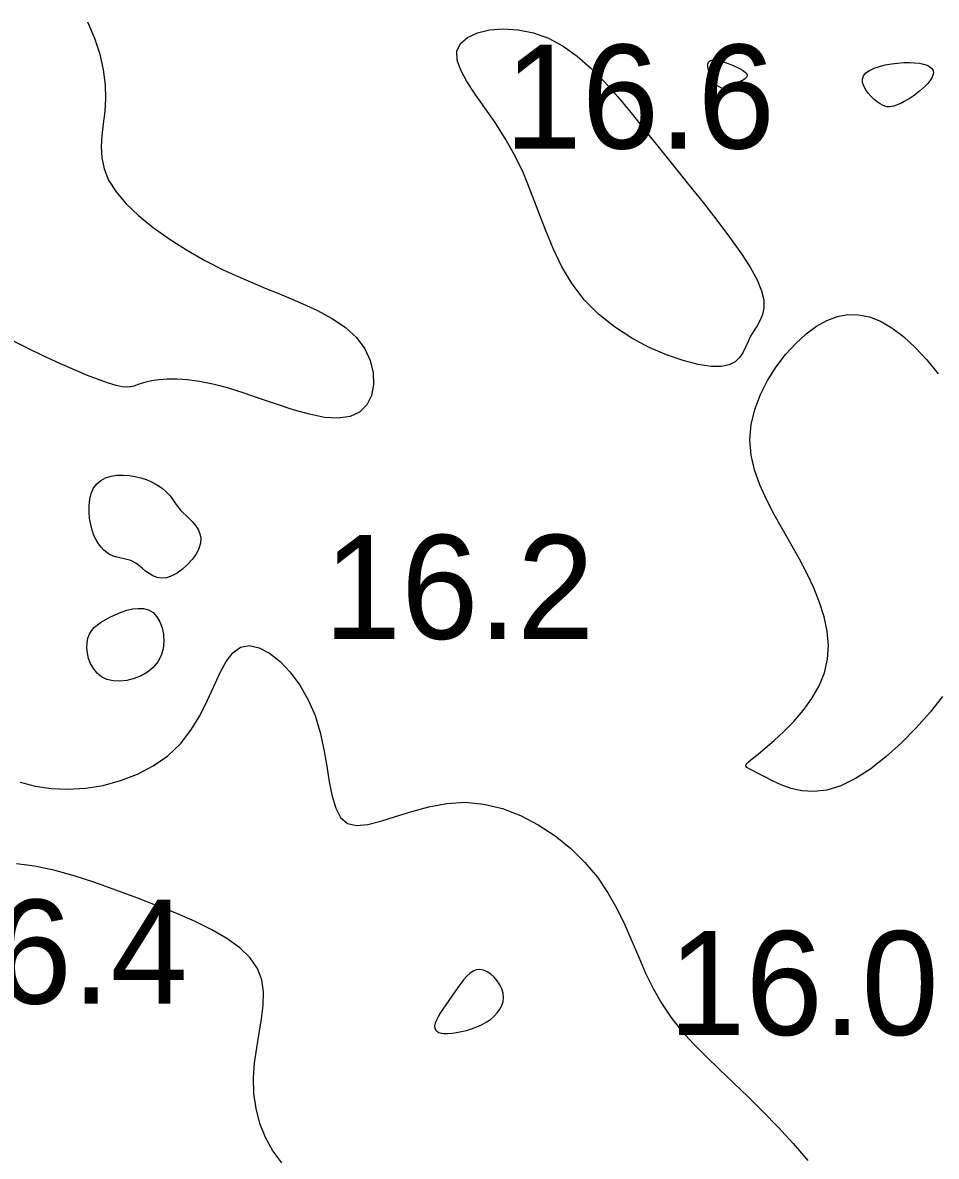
# Model space of a CAD drawing. Extents: x 3040093 to 3056816, y 408076 to 509144.
# Drawn here: x 3045513.5 to 3045557.4, y 434288.8 to 434343.4 of the extents above; entities that cross this region are included whole.
import ezdxf

# ---------------------------------------------------------------- set-up
doc = ezdxf.new("R2010")
doc.units = 0
doc.layers.add('V-CHAN-CONT-EL17', color=7, linetype='Continuous')
doc.layers.add('V-TOPO-SOUN-0610', color=7, linetype='Continuous')

msp = doc.modelspace()

# ---------------------------------------------------------------- linework, layer by layer
at = {"layer": 'V-CHAN-CONT-EL17'}
for points in [[(3045516.564, 434343.427), (3045516.902, 434342.642), (3045517.158, 434341.865), (3045517.332, 434341.112), (3045517.423, 434340.396), (3045517.437, 434339.73), (3045517.397, 434339.109), (3045517.33, 434338.523), (3045517.265, 434337.963), (3045517.231, 434337.421), (3045517.255, 434336.887), (3045517.365, 434336.352), (3045517.589, 434335.808), (3045517.949, 434335.247), (3045518.435, 434334.677), (3045519.032, 434334.103), (3045519.725, 434333.536), (3045520.497, 434332.981), (3045521.334, 434332.449), (3045522.218, 434331.946), (3045523.136, 434331.481), (3045524.069, 434331.059), (3045525.001, 434330.668), (3045525.913, 434330.297), (3045526.785, 434329.93), (3045527.599, 434329.555), (3045528.337, 434329.157), (3045528.979, 434328.724), (3045529.508, 434328.241), (3045529.908, 434327.701), (3045530.177, 434327.126), (3045530.319, 434326.541), (3045530.335, 434325.975), (3045530.23, 434325.453), (3045530.003, 434325.004), (3045529.66, 434324.654), (3045529.201, 434324.43), (3045528.633, 434324.35), (3045527.973, 434324.396), (3045527.244, 434324.542), (3045526.467, 434324.76), (3045525.662, 434325.023), (3045524.853, 434325.305), (3045524.06, 434325.577), (3045523.304, 434325.815), (3045522.604, 434325.995), (3045521.964, 434326.119), (3045521.382, 434326.195), (3045520.861, 434326.23), (3045520.399, 434326.23), (3045519.998, 434326.202), (3045519.656, 434326.154), (3045519.375, 434326.093), (3045519.151, 434326.025), (3045518.967, 434325.959), (3045518.804, 434325.902), (3045518.64, 434325.863), (3045518.457, 434325.848), (3045518.233, 434325.867), (3045517.95, 434325.926), (3045517.586, 434326.034), (3045517.126, 434326.197), (3045516.575, 434326.413), (3045515.942, 434326.678), (3045515.237, 434326.99), (3045514.469, 434327.344), (3045513.647, 434327.738), (3045512.781, 434328.167)], [(3045557.716, 434310.967), (3045557.11, 434310.212), (3045556.443, 434309.462), (3045555.734, 434308.742), (3045554.999, 434308.077), (3045554.256, 434307.493), (3045553.522, 434307.015), (3045552.813, 434306.667), (3045552.145, 434306.467), (3045551.522, 434306.398), (3045550.946, 434306.433), (3045550.419, 434306.546), (3045549.943, 434306.713), (3045549.521, 434306.906), (3045549.154, 434307.099), (3045548.844, 434307.268), (3045548.594, 434307.393), (3045548.408, 434307.483), (3045548.288, 434307.554), (3045548.24, 434307.623), (3045548.266, 434307.706), (3045548.371, 434307.818), (3045548.559, 434307.976), (3045548.833, 434308.196), (3045549.192, 434308.49), (3045549.616, 434308.855), (3045550.077, 434309.283), (3045550.55, 434309.767), (3045551.009, 434310.299), (3045551.427, 434310.871), (3045551.778, 434311.477), (3045552.037, 434312.108), (3045552.182, 434312.759), (3045552.219, 434313.425), (3045552.16, 434314.105), (3045552.015, 434314.795), (3045551.797, 434315.493), (3045551.516, 434316.197), (3045551.183, 434316.904), (3045550.811, 434317.612), (3045550.411, 434318.318), (3045550.002, 434319.023), (3045549.603, 434319.729), (3045549.233, 434320.437), (3045548.913, 434321.148), (3045548.661, 434321.864), (3045548.497, 434322.584), (3045548.44, 434323.312), (3045548.504, 434324.046), (3045548.679, 434324.776), (3045548.948, 434325.49), (3045549.296, 434326.176), (3045549.706, 434326.823), (3045550.162, 434327.418), (3045550.648, 434327.95), (3045551.148, 434328.407), (3045551.648, 434328.778), (3045552.149, 434329.06), (3045552.651, 434329.248), (3045553.158, 434329.341), (3045553.671, 434329.336), (3045554.194, 434329.23), (3045554.727, 434329.021), (3045555.274, 434328.705), (3045555.834, 434328.282), (3045556.398, 434327.763), (3045556.955, 434327.16), (3045557.493, 434326.486)], [(3045513.331, 434306.851), (3045514.057, 434306.659), (3045514.821, 434306.538), (3045515.629, 434306.502), (3045516.468, 434306.553), (3045517.318, 434306.692), (3045518.159, 434306.918), (3045518.971, 434307.231), (3045519.735, 434307.63), (3045520.431, 434308.116), (3045521.039, 434308.687), (3045521.547, 434309.339), (3045521.97, 434310.041), (3045522.329, 434310.758), (3045522.646, 434311.455), (3045522.943, 434312.096), (3045523.241, 434312.647), (3045523.562, 434313.072), (3045523.929, 434313.336), (3045524.355, 434313.412), (3045524.827, 434313.311), (3045525.327, 434313.051), (3045525.833, 434312.652), (3045526.325, 434312.133), (3045526.784, 434311.513), (3045527.189, 434310.812), (3045527.521, 434310.047), (3045527.767, 434309.24), (3045527.945, 434308.419), (3045528.082, 434307.614), (3045528.205, 434306.854), (3045528.339, 434306.169), (3045528.512, 434305.588), (3045528.748, 434305.142), (3045529.076, 434304.859), (3045529.514, 434304.759), (3045530.055, 434304.809), (3045530.687, 434304.967), (3045531.397, 434305.19), (3045532.17, 434305.435), (3045532.994, 434305.66), (3045533.855, 434305.821), (3045534.741, 434305.875), (3045535.638, 434305.791), (3045536.532, 434305.572), (3045537.411, 434305.233), (3045538.26, 434304.79), (3045539.068, 434304.257), (3045539.819, 434303.65), (3045540.502, 434302.982), (3045541.102, 434302.27), (3045541.612, 434301.526), (3045542.047, 434300.761), (3045542.425, 434299.983), (3045542.768, 434299.201), (3045543.095, 434298.424), (3045543.426, 434297.66), (3045543.782, 434296.919), (3045544.181, 434296.208), (3045544.639, 434295.534), (3045545.155, 434294.888), (3045545.721, 434294.26), (3045546.331, 434293.639), (3045546.977, 434293.013), (3045547.654, 434292.372), (3045548.354, 434291.704), (3045549.071, 434290.998), (3045549.796, 434290.247), (3045550.521, 434289.457), (3045551.233, 434288.635)], [(3045525.913, 434288.537), (3045525.482, 434289.11), (3045525.135, 434289.743), (3045524.868, 434290.424), (3045524.684, 434291.139), (3045524.58, 434291.873), (3045524.556, 434292.613), (3045524.608, 434293.345), (3045524.711, 434294.066), (3045524.834, 434294.769), (3045524.95, 434295.451), (3045525.029, 434296.107), (3045525.041, 434296.734), (3045524.957, 434297.327), (3045524.747, 434297.881), (3045524.39, 434298.394), (3045523.895, 434298.87), (3045523.278, 434299.316), (3045522.556, 434299.736), (3045521.745, 434300.136), (3045520.861, 434300.523), (3045519.921, 434300.902), (3045518.942, 434301.279), (3045517.939, 434301.655), (3045516.93, 434302.016), (3045515.93, 434302.341), (3045514.956, 434302.611), (3045514.024, 434302.807), (3045513.15, 434302.909)]]:
    msp.add_lwpolyline(points, dxfattribs=at)
for points in [[(3045539.887, 434330.815), (3045539.396, 434331.641), (3045538.974, 434332.513), (3045538.601, 434333.414), (3045538.252, 434334.329), (3045537.906, 434335.242), (3045537.541, 434336.137), (3045537.134, 434336.998), (3045536.672, 434337.813), (3045536.178, 434338.577), (3045535.685, 434339.289), (3045535.224, 434339.947), (3045534.827, 434340.55), (3045534.527, 434341.096), (3045534.356, 434341.584), (3045534.346, 434342.013), (3045534.519, 434342.379), (3045534.857, 434342.677), (3045535.332, 434342.9), (3045535.914, 434343.04), (3045536.576, 434343.091), (3045537.29, 434343.045), (3045538.026, 434342.895), (3045538.757, 434342.634), (3045539.46, 434342.258), (3045540.136, 434341.777), (3045540.794, 434341.202), (3045541.441, 434340.547), (3045542.085, 434339.822), (3045542.734, 434339.041), (3045543.394, 434338.216), (3045544.074, 434337.359), (3045544.778, 434336.483), (3045545.488, 434335.602), (3045546.186, 434334.73), (3045546.852, 434333.882), (3045547.466, 434333.071), (3045548.007, 434332.312), (3045548.456, 434331.619), (3045548.793, 434331.008), (3045549.004, 434330.486), (3045549.104, 434330.045), (3045549.111, 434329.671), (3045549.047, 434329.349), (3045548.932, 434329.066), (3045548.785, 434328.807), (3045548.627, 434328.558), (3045548.478, 434328.305), (3045548.352, 434328.038), (3045548.234, 434327.768), (3045548.105, 434327.507), (3045547.944, 434327.271), (3045547.731, 434327.073), (3045547.444, 434326.927), (3045547.064, 434326.848), (3045546.571, 434326.849), (3045545.952, 434326.942), (3045545.229, 434327.127), (3045544.435, 434327.402), (3045543.6, 434327.765), (3045542.754, 434328.213), (3045541.93, 434328.745), (3045541.158, 434329.358), (3045540.47, 434330.049)], [(3045546.794, 434340.445), (3045546.685, 434340.589), (3045546.587, 434340.752), (3045546.505, 434340.925), (3045546.445, 434341.097), (3045546.412, 434341.257), (3045546.413, 434341.395), (3045546.454, 434341.5), (3045546.538, 434341.564), (3045546.659, 434341.591), (3045546.809, 434341.586), (3045546.979, 434341.556), (3045547.161, 434341.507), (3045547.348, 434341.443), (3045547.53, 434341.372), (3045547.699, 434341.3), (3045547.849, 434341.23), (3045547.978, 434341.164), (3045548.086, 434341.102), (3045548.173, 434341.043), (3045548.238, 434340.986), (3045548.283, 434340.932), (3045548.306, 434340.88), (3045548.307, 434340.83), (3045548.288, 434340.781), (3045548.249, 434340.733), (3045548.195, 434340.685), (3045548.126, 434340.636), (3045548.045, 434340.587), (3045547.956, 434340.535), (3045547.861, 434340.482), (3045547.761, 434340.426), (3045547.659, 434340.367), (3045547.556, 434340.311), (3045547.452, 434340.263), (3045547.346, 434340.228), (3045547.238, 434340.212), (3045547.129, 434340.22), (3045547.019, 434340.259), (3045546.906, 434340.333)], [(3045554.425, 434339.694), (3045554.277, 434339.835), (3045554.138, 434339.993), (3045554.015, 434340.162), (3045553.92, 434340.335), (3045553.864, 434340.508), (3045553.855, 434340.675), (3045553.906, 434340.83), (3045554.021, 434340.969), (3045554.195, 434341.09), (3045554.415, 434341.194), (3045554.672, 434341.281), (3045554.954, 434341.351), (3045555.25, 434341.405), (3045555.549, 434341.442), (3045555.841, 434341.463), (3045556.116, 434341.468), (3045556.369, 434341.458), (3045556.597, 434341.431), (3045556.797, 434341.39), (3045556.966, 434341.335), (3045557.101, 434341.265), (3045557.198, 434341.181), (3045557.255, 434341.084), (3045557.27, 434340.975), (3045557.246, 434340.855), (3045557.189, 434340.727), (3045557.104, 434340.595), (3045556.997, 434340.461), (3045556.872, 434340.327), (3045556.735, 434340.197), (3045556.592, 434340.073), (3045556.446, 434339.957), (3045556.299, 434339.851), (3045556.154, 434339.754), (3045556.011, 434339.666), (3045555.871, 434339.588), (3045555.736, 434339.519), (3045555.607, 434339.461), (3045555.484, 434339.412), (3045555.369, 434339.374), (3045555.26, 434339.348), (3045555.153, 434339.337), (3045555.047, 434339.343), (3045554.938, 434339.367), (3045554.824, 434339.412), (3045554.702, 434339.48), (3045554.569, 434339.574)], [(3045516.723, 434319.238), (3045516.673, 434319.536), (3045516.647, 434319.844), (3045516.65, 434320.154), (3045516.685, 434320.454), (3045516.755, 434320.735), (3045516.863, 434320.987), (3045517.015, 434321.199), (3045517.21, 434321.365), (3045517.443, 434321.486), (3045517.705, 434321.565), (3045517.987, 434321.607), (3045518.28, 434321.616), (3045518.576, 434321.596), (3045518.865, 434321.552), (3045519.139, 434321.486), (3045519.392, 434321.403), (3045519.621, 434321.307), (3045519.827, 434321.2), (3045520.012, 434321.086), (3045520.175, 434320.967), (3045520.318, 434320.848), (3045520.441, 434320.73), (3045520.543, 434320.619), (3045520.628, 434320.514), (3045520.7, 434320.416), (3045520.764, 434320.32), (3045520.826, 434320.226), (3045520.893, 434320.129), (3045520.969, 434320.027), (3045521.061, 434319.918), (3045521.174, 434319.799), (3045521.311, 434319.668), (3045521.463, 434319.524), (3045521.618, 434319.365), (3045521.764, 434319.192), (3045521.888, 434319.003), (3045521.978, 434318.798), (3045522.023, 434318.577), (3045522.01, 434318.338), (3045521.931, 434318.083), (3045521.793, 434317.82), (3045521.608, 434317.56), (3045521.387, 434317.314), (3045521.141, 434317.093), (3045520.882, 434316.907), (3045520.621, 434316.766), (3045520.369, 434316.682), (3045520.135, 434316.66), (3045519.92, 434316.694), (3045519.72, 434316.771), (3045519.536, 434316.878), (3045519.363, 434317.004), (3045519.2, 434317.137), (3045519.045, 434317.264), (3045518.896, 434317.374), (3045518.751, 434317.457), (3045518.609, 434317.518), (3045518.469, 434317.561), (3045518.331, 434317.593), (3045518.193, 434317.62), (3045518.056, 434317.648), (3045517.918, 434317.685), (3045517.778, 434317.735), (3045517.637, 434317.804), (3045517.496, 434317.894), (3045517.358, 434318.007), (3045517.225, 434318.144), (3045517.1, 434318.307), (3045516.985, 434318.496), (3045516.882, 434318.714), (3045516.793, 434318.962)], [(3045517.243, 434311.918), (3045517.028, 434312.094), (3045516.854, 434312.306), (3045516.719, 434312.546), (3045516.623, 434312.8), (3045516.563, 434313.06), (3045516.538, 434313.315), (3045516.548, 434313.553), (3045516.59, 434313.767), (3045516.664, 434313.958), (3045516.767, 434314.128), (3045516.899, 434314.282), (3045517.058, 434314.422), (3045517.242, 434314.552), (3045517.45, 434314.675), (3045517.68, 434314.795), (3045517.931, 434314.913), (3045518.196, 434315.021), (3045518.469, 434315.113), (3045518.743, 434315.178), (3045519.012, 434315.208), (3045519.27, 434315.194), (3045519.509, 434315.128), (3045519.724, 434315.001), (3045519.908, 434314.807), (3045520.056, 434314.558), (3045520.165, 434314.265), (3045520.229, 434313.944), (3045520.244, 434313.606), (3045520.207, 434313.267), (3045520.112, 434312.939), (3045519.956, 434312.635), (3045519.736, 434312.369), (3045519.464, 434312.144), (3045519.154, 434311.962), (3045518.818, 434311.825), (3045518.471, 434311.738), (3045518.127, 434311.701), (3045517.799, 434311.717), (3045517.501, 434311.789)], [(3045536.506, 434296.895), (3045536.41, 434297.095), (3045536.284, 434297.284), (3045536.135, 434297.455), (3045535.969, 434297.602), (3045535.794, 434297.717), (3045535.616, 434297.794), (3045535.442, 434297.827), (3045535.276, 434297.81), (3045535.119, 434297.748), (3045534.968, 434297.646), (3045534.823, 434297.511), (3045534.679, 434297.348), (3045534.537, 434297.165), (3045534.394, 434296.966), (3045534.248, 434296.758), (3045534.099, 434296.547), (3045533.949, 434296.336), (3045533.804, 434296.128), (3045533.668, 434295.927), (3045533.545, 434295.734), (3045533.439, 434295.554), (3045533.356, 434295.389), (3045533.3, 434295.242), (3045533.274, 434295.116), (3045533.278, 434295.011), (3045533.312, 434294.925), (3045533.376, 434294.857), (3045533.468, 434294.808), (3045533.588, 434294.775), (3045533.736, 434294.759), (3045533.91, 434294.759), (3045534.109, 434294.773), (3045534.329, 434294.801), (3045534.563, 434294.845), (3045534.806, 434294.904), (3045535.052, 434294.978), (3045535.296, 434295.067), (3045535.531, 434295.172), (3045535.752, 434295.293), (3045535.954, 434295.429), (3045536.133, 434295.58), (3045536.286, 434295.743), (3045536.41, 434295.918), (3045536.504, 434296.101), (3045536.563, 434296.293), (3045536.584, 434296.49), (3045536.566, 434296.692)]]:
    msp.add_lwpolyline(points, close=True, dxfattribs=at)

# ---------------------------------------------------------------- texts
at = {"layer": 'V-TOPO-SOUN-0610'}
for s, p in [('16.6 ', (3045536.633, 434337.33)), ('16.2 ', (3045527.943, 434313.74)), ('16.4 ', (3045508.383, 434296.19)), ('16.0 ', (3045544.513, 434294.68))]:
    msp.add_text(s, height=5, dxfattribs=at).set_placement(p)

doc.saveas('drawing.dxf')
